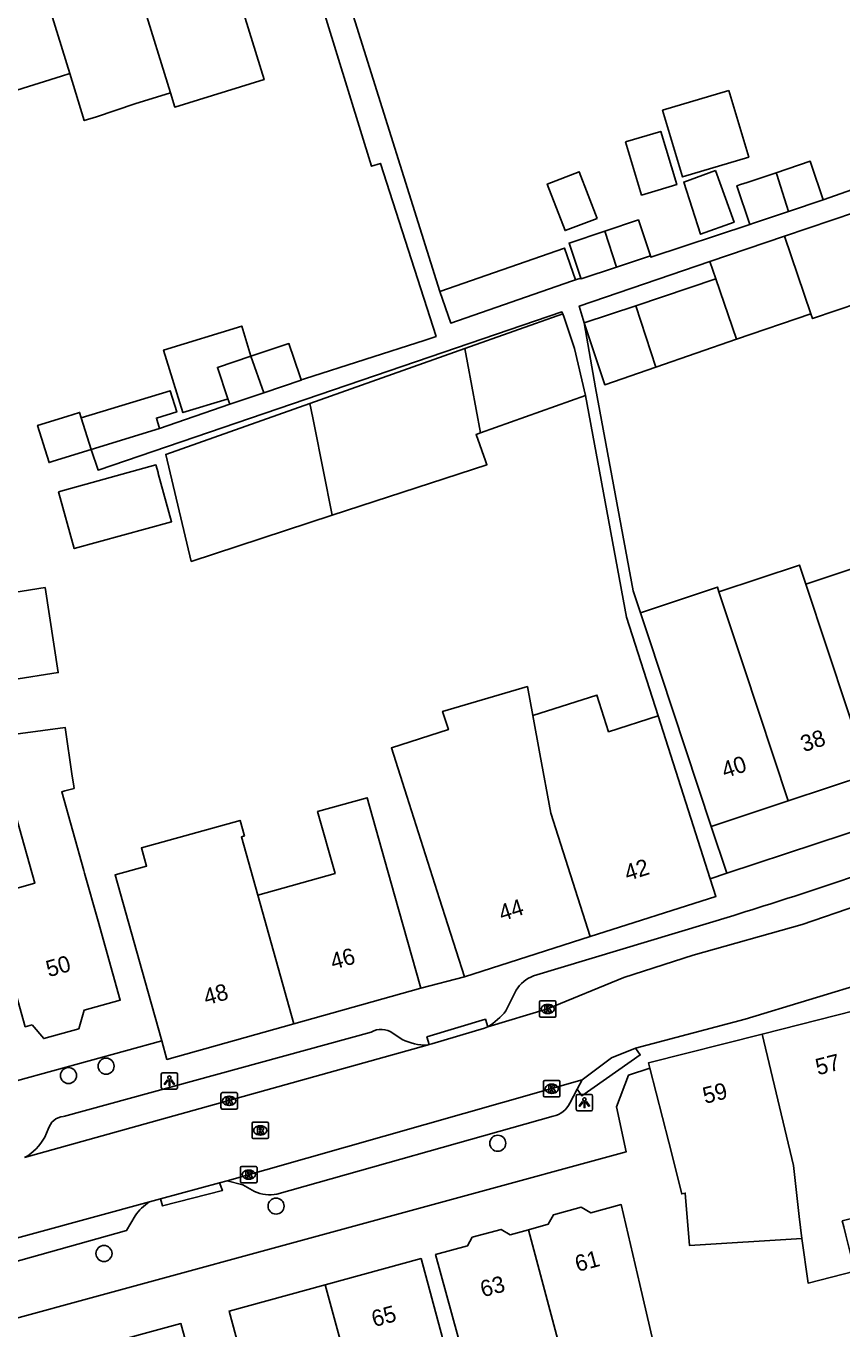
# Model space of a CAD drawing. Extents: x 163010 to 163853, y 382793 to 383982.
# Drawn here: x 163274 to 163323.7, y 383704.6 to 383784.1 of the extents above; entities that cross this region are included whole.
import ezdxf

# ---------------------------------------------------------------- set-up
doc = ezdxf.new("R2010")
doc.units = 0
for name, color, linetype in [('IMGEO_Boom', 7, 'Continuous'), ('IMGEO_Kolk', 7, 'Continuous'), ('IMGEO_Lichtpunt', 7, 'Continuous'), ('IMGEO_Pand', 7, 'Continuous'), ('IMGEO_Pand_nummerreeks', 7, 'Continuous'), ('IMGEO_Rijbaan_lokaal_open', 7, 'Continuous'), ('IMGEO_Rioolput', 7, 'Continuous'), ('IMGEO_Voetpad_open', 7, 'Continuous')]:
    doc.layers.add(name, color=color, linetype=linetype)

msp = doc.modelspace()

# ---------------------------------------------------------------- linework, layer by layer
at = {"layer": 'IMGEO_Boom'}
for centre in [(163278.858, 383720.653), (163276.567, 383720.083), (163302.751, 383715.949), (163289.225, 383712.118), (163278.731, 383709.23)]:
    msp.add_circle(centre, 0.489, dxfattribs=at)
at = {"layer": 'IMGEO_Kolk'}
for p, q in [((163305.297, 383723.718), (163305.297, 383724.57)), ((163305.372, 383724.644), (163306.224, 383724.644)), ((163305.785, 383724.424), (163305.81, 383724.424)), ((163306.298, 383724.57), (163306.298, 383723.718)), ((163306.224, 383723.644), (163305.372, 383723.644)), ((163305.808, 383723.864), (163305.783, 383723.864)), ((163305.542, 383718.851), (163305.542, 383719.703)), ((163305.617, 383719.777), (163306.469, 383719.777)), ((163306.03, 383719.557), (163306.055, 383719.557)), ((163306.543, 383719.703), (163306.543, 383718.851)), ((163285.868, 383718.112), (163285.868, 383718.964)), ((163285.943, 383719.038), (163286.795, 383719.038)), ((163286.356, 383718.818), (163286.381, 383718.818)), ((163286.869, 383718.964), (163286.869, 383718.112)), ((163306.469, 383718.777), (163305.617, 383718.777)), ((163306.053, 383718.997), (163306.028, 383718.997)), ((163286.795, 383718.038), (163285.943, 383718.038)), ((163286.379, 383718.258), (163286.354, 383718.258)), ((163287.063, 383713.613), (163287.063, 383714.465)), ((163287.138, 383714.539), (163287.99, 383714.539)), ((163287.551, 383714.319), (163287.576, 383714.319)), ((163288.064, 383714.465), (163288.064, 383713.613)), ((163287.99, 383713.539), (163287.138, 383713.539)), ((163287.574, 383713.759), (163287.549, 383713.759))]:
    msp.add_line(p, q, dxfattribs=at)
for points in [[(163305.297, 383723.718), (163305.297, 383724.57)], [(163305.372, 383724.644), (163306.224, 383724.644)], [(163305.618, 383724.344), (163305.741, 383724.344), (163305.741, 383724.193), (163305.871, 383724.344), (163306.035, 383724.344), (163305.889, 383724.193), (163306.042, 383723.944), (163305.89, 383723.944), (163305.805, 383724.108), (163305.741, 383724.041), (163305.741, 383723.944), (163305.618, 383723.944), (163305.618, 383724.344)], [(163306.298, 383724.57), (163306.298, 383723.718)], [(163306.224, 383723.644), (163305.372, 383723.644)], [(163305.542, 383718.851), (163305.542, 383719.703)], [(163305.617, 383719.777), (163306.469, 383719.777)], [(163305.863, 383719.477), (163305.986, 383719.477), (163305.986, 383719.326), (163306.116, 383719.477), (163306.28, 383719.477), (163306.134, 383719.326), (163306.287, 383719.077), (163306.135, 383719.077), (163306.05, 383719.241), (163305.986, 383719.174), (163305.986, 383719.077), (163305.863, 383719.077), (163305.863, 383719.477)], [(163306.543, 383719.703), (163306.543, 383718.851)], [(163285.868, 383718.112), (163285.868, 383718.964)], [(163285.943, 383719.038), (163286.795, 383719.038)], [(163286.189, 383718.738), (163286.312, 383718.738), (163286.312, 383718.587), (163286.442, 383718.738), (163286.606, 383718.738), (163286.46, 383718.587), (163286.613, 383718.338), (163286.461, 383718.338), (163286.376, 383718.502), (163286.312, 383718.435), (163286.312, 383718.338), (163286.189, 383718.338), (163286.189, 383718.738)], [(163286.869, 383718.964), (163286.869, 383718.112)], [(163306.469, 383718.777), (163305.617, 383718.777)], [(163286.795, 383718.038), (163285.943, 383718.038)], [(163287.063, 383713.613), (163287.063, 383714.465)], [(163287.138, 383714.539), (163287.99, 383714.539)], [(163287.384, 383714.239), (163287.507, 383714.239), (163287.507, 383714.088), (163287.637, 383714.239), (163287.801, 383714.239), (163287.655, 383714.088), (163287.808, 383713.839), (163287.656, 383713.839), (163287.571, 383714.003), (163287.507, 383713.936), (163287.507, 383713.839), (163287.384, 383713.839), (163287.384, 383714.239)], [(163288.064, 383714.465), (163288.064, 383713.613)], [(163287.99, 383713.539), (163287.138, 383713.539)]]:
    msp.add_lwpolyline(points, dxfattribs=at)
for centre, start, end in [((163305.374, 383724.568), 91.55205, 178.44795), ((163305.374, 383724.568), 91.55205, 178.44795), ((163306.222, 383724.568), 1.55205, 88.44795), ((163306.222, 383724.568), 1.55205, 88.44795), ((163305.374, 383723.72), 181.55205, 268.44795), ((163305.374, 383723.72), 181.55205, 268.44795), ((163306.222, 383723.72), 271.55205, 358.44795), ((163306.222, 383723.72), 271.55205, 358.44795), ((163305.619, 383719.701), 91.55205, 178.44795), ((163305.619, 383719.701), 91.55205, 178.44795), ((163306.467, 383719.701), 1.55205, 88.44795), ((163306.467, 383719.701), 1.55205, 88.44795), ((163285.945, 383718.962), 91.55205, 178.44795), ((163285.945, 383718.962), 91.55205, 178.44795), ((163286.793, 383718.962), 1.55205, 88.44795), ((163286.793, 383718.962), 1.55205, 88.44795), ((163305.619, 383718.853), 181.55205, 268.44795), ((163305.619, 383718.853), 181.55205, 268.44795), ((163306.467, 383718.853), 271.55205, 358.44795), ((163306.467, 383718.853), 271.55205, 358.44795), ((163285.945, 383718.114), 181.55205, 268.44795), ((163285.945, 383718.114), 181.55205, 268.44795), ((163286.793, 383718.114), 271.55205, 358.44795), ((163286.793, 383718.114), 271.55205, 358.44795), ((163287.14, 383714.463), 91.55205, 178.44795), ((163287.14, 383714.463), 91.55205, 178.44795), ((163287.988, 383714.463), 1.55205, 88.44795), ((163287.988, 383714.463), 1.55205, 88.44795), ((163287.14, 383713.615), 181.55205, 268.44795), ((163287.14, 383713.615), 181.55205, 268.44795), ((163287.988, 383713.615), 271.55205, 358.44795), ((163287.988, 383713.615), 271.55205, 358.44795)]:
    msp.add_arc(centre, 0.0765, start, end, dxfattribs=at)
for centre, major_axis, ratio, start_param, end_param in [((163305.784, 383724.144), (-0.387, 0.002), 0.722429, 4.712389, 7.853982), ((163305.809, 383724.144), (-0.39, 0.002), 0.717154, 1.570796, 4.712389), ((163306.029, 383719.277), (-0.387, 0.002), 0.722429, 4.712389, 7.853982), ((163306.054, 383719.277), (-0.39, 0.002), 0.717154, 1.570796, 4.712389), ((163286.355, 383718.538), (-0.387, 0.002), 0.722429, 4.712389, 7.853982), ((163286.38, 383718.538), (-0.39, 0.002), 0.717154, 1.570796, 4.712389), ((163287.55, 383714.039), (-0.387, 0.002), 0.722429, 4.712389, 7.853982), ((163287.575, 383714.039), (-0.39, 0.002), 0.717154, 1.570796, 4.712389)]:
    msp.add_ellipse(centre, major_axis=major_axis, ratio=ratio, start_param=start_param, end_param=end_param, dxfattribs=at)
at = {"layer": 'IMGEO_Lichtpunt'}
for p, q in [((163282.224, 383720.162), (163282.224, 383719.355)), ((163282.224, 383720.162), (163282.224, 383719.355)), ((163283.126, 383720.257), (163282.318, 383720.257)), ((163283.126, 383720.257), (163282.318, 383720.257)), ((163283.22, 383719.355), (163283.22, 383720.162)), ((163283.22, 383719.355), (163283.22, 383720.162)), ((163282.318, 383719.261), (163283.126, 383719.261)), ((163282.318, 383719.261), (163283.126, 383719.261)), ((163307.538, 383718.831), (163307.538, 383718.024)), ((163307.538, 383718.831), (163307.538, 383718.024)), ((163308.44, 383718.926), (163307.632, 383718.926)), ((163308.44, 383718.926), (163307.632, 383718.926)), ((163308.534, 383718.024), (163308.534, 383718.831)), ((163308.534, 383718.024), (163308.534, 383718.831)), ((163307.632, 383717.93), (163308.44, 383717.93)), ((163307.632, 383717.93), (163308.44, 383717.93))]:
    msp.add_line(p, q, dxfattribs=at)
for points in [[(163282.598, 383719.826), (163282.637, 383719.798), (163282.449, 383719.536), (163282.411, 383719.563), (163282.598, 383719.826)], [(163282.7, 383719.778), (163282.747, 383719.778), (163282.747, 383719.456), (163282.7, 383719.456), (163282.7, 383719.778)], [(163282.81, 383719.798), (163282.848, 383719.825), (163283.035, 383719.563), (163282.996, 383719.535), (163282.81, 383719.798)], [(163307.912, 383718.495), (163307.951, 383718.467), (163307.763, 383718.205), (163307.725, 383718.232), (163307.912, 383718.495)], [(163308.014, 383718.447), (163308.061, 383718.447), (163308.061, 383718.125), (163308.014, 383718.125), (163308.014, 383718.447)], [(163308.124, 383718.467), (163308.162, 383718.494), (163308.349, 383718.232), (163308.31, 383718.204), (163308.124, 383718.467)]]:
    msp.add_lwpolyline(points, dxfattribs=at)
for centre in [(163282.723, 383719.96), (163308.037, 383718.629)]:
    msp.add_circle(centre, 0.0994, dxfattribs=at)
for centre, start, end in [((163282.318, 383720.162), 90, 180), ((163282.318, 383720.162), 90, 180), ((163283.126, 383720.162), 0, 90), ((163283.126, 383720.162), 0, 90), ((163282.318, 383719.355), 180, 270), ((163282.318, 383719.355), 180, 270), ((163283.126, 383719.355), 270, 0), ((163283.126, 383719.355), 270, 360), ((163307.632, 383718.831), 90, 180), ((163307.632, 383718.831), 90, 180), ((163308.44, 383718.831), 0, 90), ((163308.44, 383718.831), 0, 90), ((163307.632, 383718.024), 180, 270), ((163307.632, 383718.024), 180, 270), ((163308.44, 383718.024), 270, 0), ((163308.44, 383718.024), 270, 360)]:
    msp.add_arc(centre, 0.0946, start, end, dxfattribs=at)
at = {"layer": 'IMGEO_Pand'}
for points in [[(163279.335, 383791.182), (163284.777, 383792.862), (163287.787, 383783.118), (163288.494, 383780.824), (163283.049, 383779.143), (163282.782, 383780.008)], [(163282.782, 383780.008), (163279.335, 383791.182)], [(163274.062, 383789.555), (163276.645, 383781.185)], [(163271.372, 383779.557), (163276.14, 383781.029), (163276.645, 383781.185)], [(163276.645, 383781.185), (163277.528, 383778.322), (163278.27, 383778.551), (163280.615, 383779.339), (163282.782, 383780.008)], [(163316.845, 383780.161), (163318.059, 383776.099), (163314.02, 383774.892), (163312.806, 383778.955), (163316.845, 383780.161)], [(163310.551, 383777.021), (163311.518, 383773.784), (163312.528, 383774.086), (163313.663, 383774.425), (163312.695, 383777.662), (163310.551, 383777.021)], [(163319.73, 383775.145), (163321.815, 383775.839), (163321.87, 383775.674), (163322.599, 383773.487)], [(163308.81, 383772.361), (163306.859, 383771.615), (163305.773, 383774.454), (163307.724, 383775.2), (163308.81, 383772.361)], [(163316.041, 383775.273), (163317.165, 383772.12), (163315.122, 383771.392), (163314.091, 383774.577), (163316.041, 383775.273)], [(163318.125, 383771.995), (163317.34, 383774.349), (163317.555, 383774.421), (163317.964, 383774.557), (163319.73, 383775.145)], [(163319.73, 383775.145), (163319.784, 383774.979), (163319.874, 383774.701), (163320.494, 383772.785)], [(163322.599, 383773.487), (163320.494, 383772.785)], [(163320.494, 383772.785), (163318.34, 383772.067), (163318.125, 383771.995)], [(163320.245, 383771.27), (163326.021, 383773.235)], [(163326.021, 383773.235), (163327.73, 383768.213), (163321.954, 383766.248), (163321.855, 383766.537)], [(163309.276, 383771.576), (163311.332, 383772.261), (163312.06, 383770.077)], [(163307.813, 383768.72), (163307.103, 383770.851), (163309.276, 383771.576)], [(163309.276, 383771.576), (163309.985, 383769.386)], [(163315.695, 383769.722), (163320.245, 383771.27)], [(163321.855, 383766.537), (163320.245, 383771.27)], [(163299.211, 383767.908), (163306.815, 383770.547), (163307.487, 383768.611)], [(163312.06, 383770.077), (163309.985, 383769.386)], [(163316.049, 383768.68), (163315.695, 383769.722)], [(163307.487, 383768.611), (163307.247, 383768.527), (163299.883, 383765.971), (163299.211, 383767.908)], [(163309.985, 383769.386), (163307.831, 383768.668), (163307.813, 383768.72)], [(163311.166, 383767.019), (163316.049, 383768.68)], [(163316.049, 383768.68), (163317.306, 383764.988)], [(163308.029, 383765.995), (163311.166, 383767.019)], [(163312.395, 383763.291), (163311.166, 383767.019)], [(163306.719, 383766.547), (163300.746, 383764.43)], [(163306.719, 383766.547), (163306.801, 383766.305), (163307.437, 383764.427), (163308.106, 383761.552)], [(163321.855, 383766.537), (163317.306, 383764.988)], [(163286.289, 383761.356), (163286.24, 383761.342), (163283.541, 383760.513), (163282.37, 383764.327), (163287.133, 383765.79), (163287.698, 383763.952)], [(163308.029, 383765.995), (163309.276, 383762.212), (163312.395, 383763.291)], [(163290.756, 383762.507), (163290.67, 383762.763), (163290.011, 383764.728), (163287.698, 383763.952)], [(163317.306, 383764.988), (163312.395, 383763.291)], [(163287.698, 383763.952), (163285.65, 383763.265), (163286.289, 383761.356)], [(163287.698, 383763.952), (163288.473, 383761.714)], [(163300.746, 383764.43), (163291.29, 383761.079)], [(163300.746, 383764.43), (163300.909, 383763.547), (163301.697, 383759.28)], [(163290.756, 383762.507), (163290.764, 383762.483), (163288.473, 383761.714)], [(163277.347, 383760.186), (163282.768, 383761.851), (163283.166, 383760.555), (163281.93, 383760.176), (163282.126, 383759.54)], [(163288.473, 383761.714), (163286.403, 383761.019)], [(163301.697, 383759.28), (163308.106, 383761.552)], [(163291.29, 383761.079), (163282.498, 383757.963), (163284.055, 383751.44), (163292.657, 383754.253)], [(163286.403, 383761.019), (163286.289, 383761.356)], [(163291.29, 383761.079), (163291.466, 383760.2), (163291.548, 383759.788), (163292.657, 383754.253)], [(163277.347, 383760.186), (163277.244, 383760.521), (163276.458, 383760.28), (163274.68, 383759.734), (163275.377, 383757.467), (163275.625, 383757.543), (163277.943, 383758.255)], [(163277.943, 383758.255), (163277.347, 383760.186)], [(163282.126, 383759.54), (163277.943, 383758.255)], [(163292.657, 383754.253), (163302.085, 383757.336), (163302.004, 383757.566), (163301.43, 383759.186), (163301.697, 383759.28)], [(163275.965, 383755.691), (163281.898, 383757.321), (163282.026, 383756.855), (163282.043, 383756.794), (163282.851, 383753.855), (163276.917, 383752.224), (163275.965, 383755.691)], [(163321.534, 383750.047), (163321.148, 383751.212), (163316.238, 383749.584)], [(163321.534, 383750.047), (163324.037, 383750.88), (163326.361, 383751.653), (163327.489, 383748.252), (163328.633, 383744.802), (163330.206, 383740.055), (163325.378, 383738.455)], [(163272.316, 383749.408), (163275.141, 383749.841), (163275.937, 383744.657), (163273.112, 383744.223), (163272.316, 383749.408)], [(163316.238, 383749.584), (163316.143, 383749.868), (163311.45, 383748.311)], [(163320.468, 383736.827), (163317.756, 383745.007), (163316.238, 383749.584)], [(163325.378, 383738.455), (163321.534, 383750.047)], [(163315.774, 383735.271), (163314.201, 383740.017), (163311.92, 383746.893), (163311.45, 383748.311)], [(163304.884, 383742.033), (163304.556, 383743.809), (163299.386, 383742.288), (163299.741, 383741.179), (163296.259, 383740.065), (163297.202, 383737.117), (163299.2, 383730.869), (163300.723, 383726.106)], [(163304.884, 383742.033), (163308.799, 383743.285), (163309.513, 383741.053), (163312.533, 383742.019)], [(163308.39, 383728.558), (163305.983, 383736.082), (163305.313, 383739.71), (163304.884, 383742.033)], [(163312.533, 383742.019), (163314.531, 383735.77), (163315.71, 383732.082)], [(163274.351, 383723.176), (163275.057, 383722.338), (163277.188, 383722.936), (163277.516, 383724.065), (163279.727, 383724.686), (163278.374, 383729.5), (163277.551, 383732.426), (163277.508, 383732.58), (163276.157, 383737.385), (163276.347, 383737.438), (163276.906, 383737.595), (163276.865, 383737.877), (163276.799, 383738.332), (163276.369, 383741.299), (163270.901, 383740.585), (163272.281, 383735.487), (163273.399, 383735.802), (163274.522, 383731.806), (163271.696, 383731.012), (163272.578, 383727.872), (163273.931, 383723.058), (163274.351, 383723.176)], [(163320.468, 383736.827), (163325.378, 383738.455)], [(163288.11, 383731.085), (163292.823, 383732.406), (163291.763, 383736.176), (163294.79, 383737.027), (163295.85, 383733.255), (163296.7, 383730.232), (163298.053, 383725.418)], [(163315.774, 383735.271), (163320.468, 383736.827)], [(163288.11, 383731.085), (163287.109, 383734.649), (163287.294, 383734.701), (163287.277, 383734.761), (163287.028, 383735.647), (163281.014, 383733.961), (163281.076, 383733.74), (163281.324, 383732.858), (163279.409, 383732.316), (163281.217, 383725.882), (163282.25, 383722.208)], [(163315.71, 383732.082), (163316.054, 383731.008), (163308.39, 383728.558)], [(163290.312, 383723.243), (163288.11, 383731.085)], [(163308.39, 383728.558), (163300.723, 383726.106)], [(163298.053, 383725.418), (163290.312, 383723.243)], [(163318.877, 383722.615), (163325.662, 383724.337)], [(163290.312, 383723.243), (163282.57, 383721.068), (163282.25, 383722.208)], [(163312.031, 383720.54), (163311.95, 383720.858), (163318.877, 383722.615)], [(163321.306, 383710.152), (163321.126, 383711.484), (163320.79, 383714.593), (163318.877, 383722.615)], [(163321.306, 383710.152), (163314.447, 383709.707), (163314.19, 383712.918), (163313.977, 383712.864), (163313.179, 383716.012), (163312.031, 383720.54)], [(163304.623, 383710.682), (163305.826, 383711.01), (163306.157, 383711.591), (163307.833, 383712.048), (163308.435, 383711.704), (163310.287, 383712.209), (163311.412, 383707.338), (163312.424, 383702.96), (163313.222, 383699.179), (163310.341, 383698.571), (163309.338, 383703.788), (163306.665, 383703.058)], [(163328.672, 383712.47), (163323.758, 383711.225), (163323.853, 383710.848), (163323.982, 383710.34), (163324.536, 383708.152), (163321.675, 383707.427), (163321.306, 383710.152)], [(163304.623, 383710.682), (163303.503, 383710.376), (163302.948, 383710.693), (163301.195, 383710.215), (163300.904, 383709.705), (163298.953, 383709.173), (163300.27, 383704.35), (163300.923, 383701.956), (163302.49, 383696.213), (163305.111, 383696.932), (163304.425, 383699.444), (163306.326, 383699.963), (163305.563, 383702.757), (163306.665, 383703.058)], [(163306.665, 383703.058), (163304.623, 383710.682)], [(163292.215, 383707.317), (163298.071, 383708.915), (163299.387, 383704.092), (163300.349, 383700.568), (163298.001, 383699.927), (163300.056, 383692.4), (163296.547, 383691.442)], [(163296.547, 383691.442), (163292.738, 383690.402), (163290.694, 383697.891), (163288.647, 383697.332), (163287.675, 383700.895), (163286.358, 383705.718), (163292.215, 383707.317)], [(163292.215, 383707.317), (163296.547, 383691.442)], [(163278.127, 383703.512), (163283.424, 383704.958), (163284.739, 383700.134), (163285.502, 383697.332), (163286.28, 383694.474), (163283.475, 383693.71), (163284.135, 383691.289), (163284.521, 383689.873), (163284.41, 383689.849), (163284.087, 383689.78), (163283.448, 383689.643), (163284.11, 383686.551), (163282.588, 383686.225), (163281.648, 383690.611)]]:
    msp.add_lwpolyline(points, dxfattribs=at)
at = {"layer": 'IMGEO_Rijbaan_lokaal_open'}
for points in [[(163302.146, 383723.047), (163305.793, 383724.141), (163310.437, 383726.063), (163314.677, 383727.415), (163321.316, 383729.289), (163324.761, 383730.467)], [(163326.184, 383726.083), (163325.601, 383725.881), (163317.834, 383723.52), (163311.146, 383721.743)], [(163302.146, 383723.047), (163302.046, 383723.013), (163301.94, 383722.977), (163298.72, 383722.007), (163298.573, 383721.969)], [(163298.445, 383721.925), (163273.892, 383715.079)], [(163298.445, 383721.925), (163298.573, 383721.969)], [(163307.908, 383719.817), (163309.689, 383721.154), (163311.146, 383721.743)], [(163286.242, 383713.668), (163307.908, 383719.817)], [(163282.177, 383712.557), (163285.783, 383713.538)], [(163286.242, 383713.668), (163285.783, 383713.538)], [(163260.723, 383706.71), (163281.508, 383712.375)], [(163282.177, 383712.557), (163281.508, 383712.375)]]:
    msp.add_lwpolyline(points, dxfattribs=at)
at = {"layer": 'IMGEO_Rioolput'}
for p, q in [((163287.763, 383716.31), (163287.763, 383717.162)), ((163287.838, 383717.236), (163288.69, 383717.236)), ((163288.251, 383717.016), (163288.276, 383717.016)), ((163288.764, 383717.162), (163288.764, 383716.31)), ((163288.69, 383716.236), (163287.838, 383716.236)), ((163288.274, 383716.456), (163288.249, 383716.456))]:
    msp.add_line(p, q, dxfattribs=at)
for points in [[(163287.763, 383716.31), (163287.763, 383717.162)], [(163287.838, 383717.236), (163288.69, 383717.236)], [(163288.764, 383717.162), (163288.764, 383716.31)], [(163288.69, 383716.236), (163287.838, 383716.236)], [(163288.352, 383716.934), (163288.1, 383716.936), (163288.1, 383716.536)], [(163288.1, 383716.536), (163288.224, 383716.536), (163288.224, 383716.698), (163288.235, 383716.698)], [(163288.278, 383716.855), (163288.224, 383716.855), (163288.224, 383716.774)], [(163288.224, 383716.774), (163288.276, 383716.774)], [(163288.282, 383716.669), (163288.353, 383716.536), (163288.493, 383716.536), (163288.428, 383716.662)]]:
    msp.add_lwpolyline(points, dxfattribs=at)
for centre, radius, start, end in [((163287.84, 383717.16), 0.0765, 91.55205, 178.44795), ((163287.84, 383717.16), 0.0765, 91.55205, 178.44795), ((163288.688, 383717.16), 0.0765, 1.55205, 88.44795), ((163288.688, 383717.16), 0.0765, 1.55205, 88.44795), ((163287.84, 383716.312), 0.0765, 181.55205, 268.44795), ((163287.84, 383716.312), 0.0765, 181.55205, 268.44795), ((163288.234, 383716.645), 0.0533, 26.02933, 88.69889), ((163288.26, 383716.963), 0.19, 274.7715, 282.96867), ((163288.284, 383716.759), 0.0964, 77.00612, 93.18647), ((163288.298, 383716.816), 0.0378, 276.66336, 79.67722), ((163288.351, 383716.824), 0.109, 350.36119, 89.41601), ((163288.349, 383716.824), 0.112, 277.58423, 350.98172), ((163288.333, 383716.609), 0.108, 29.51342, 73.79051), ((163288.688, 383716.312), 0.0765, 271.55205, 358.44795), ((163288.688, 383716.312), 0.0765, 271.55205, 358.44795)]:
    msp.add_arc(centre, radius, start, end, dxfattribs=at)
for centre, major_axis, ratio, start_param, end_param in [((163288.25, 383716.736), (-0.387, 0.002), 0.722429, 4.712389, 7.853982), ((163288.275, 383716.736), (-0.39, 0.002), 0.717154, 1.570796, 4.712389)]:
    msp.add_ellipse(centre, major_axis=major_axis, ratio=ratio, start_param=start_param, end_param=end_param, dxfattribs=at)
at = {"layer": 'IMGEO_Voetpad_open'}
for points in [[(163287.084, 383801.323), (163289.401, 383793.82), (163290.876, 383789.043), (163292.277, 383784.504), (163295.045, 383775.538), (163295.597, 383775.715), (163298.991, 383765.157), (163298.316, 383764.94), (163290.969, 383762.578), (163290.756, 383762.507)], [(163293.835, 383785.062), (163299.211, 383767.908)], [(163322.599, 383773.487), (163328.527, 383775.58)], [(163312.06, 383770.077), (163312.087, 383769.993), (163318.125, 383771.995)], [(163315.695, 383769.722), (163307.716, 383767.007), (163308.029, 383765.995)], [(163307.487, 383768.611), (163307.813, 383768.72)], [(163277.943, 383758.255), (163278.369, 383757.005), (163298.632, 383763.916), (163306.666, 383766.657), (163306.719, 383766.547)], [(163311.45, 383748.311), (163311.008, 383749.643), (163308.716, 383762.018), (163308.029, 383765.995)], [(163308.106, 383761.552), (163310.607, 383748.042), (163312.533, 383742.019)], [(163286.403, 383761.019), (163282.126, 383759.54)], [(163333.018, 383737.783), (163316.721, 383732.415)], [(163316.721, 383732.415), (163315.774, 383735.271)], [(163316.721, 383732.415), (163315.71, 383732.082)], [(163304.939, 383726.157), (163317.143, 383729.851)], [(163300.723, 383726.106), (163298.053, 383725.418)], [(163303.252, 383724.031), (163303.876, 383725.293)], [(163298.573, 383721.969), (163298.425, 383722.44), (163301.999, 383723.518), (163302.146, 383723.047)], [(163276.251, 383717.586), (163295.036, 383722.728)], [(163296.343, 383722.663), (163296.923, 383722.288)], [(163282.25, 383722.208), (163268.944, 383718.534)], [(163311.146, 383721.743), (163311.438, 383721.338), (163307.884, 383718.841), (163307.592, 383719.246)], [(163250.659, 383699.08), (163310.588, 383715.439), (163310.002, 383718.169), (163310.732, 383720.107), (163312.031, 383720.54)], [(163307.592, 383719.246), (163307.908, 383719.817)], [(163307.592, 383719.246), (163307.151, 383718.4)], [(163306.139, 383717.612), (163289.276, 383712.841)], [(163275.12, 383716.329), (163275.328, 383716.809)], [(163285.783, 383713.538), (163285.95, 383713.067), (163282.293, 383712.127), (163282.177, 383712.557)], [(163287.919, 383713.009), (163287.2, 383713.424), (163286.242, 383713.668)], [(163280.627, 383711.519), (163280.11, 383710.623), (163230.834, 383696.804), (163226.808, 383695.816)]]:
    msp.add_lwpolyline(points, dxfattribs=at)
for centre, radius, start, end in [((163225.145, 384027.262), 311.315, 287.18842, 289.45161), ((163305.62, 383724.233), 2.041, 109.49177, 148.71623), ((163299.831, 383726.762), 4.378, 301.92451, 321.39399), ((163295.641, 383721.725), 1.172, 53.20356, 121.10224), ((163298.463, 383725.371), 3.446, 243.46289, 269.70801), ((163305.855, 383719.021), 1.437, 281.40255, 334.41011), ((163276.357, 383716.523), 1.068, 95.71213, 164.47057), ((163272.4, 383717.773), 3.079, 298.97632, 332.04101), ((163288.885, 383715.248), 2.439, 246.6606, 279.2245), ((163283.054, 383709.903), 2.916, 122.01631, 146.33453)]:
    msp.add_arc(centre, radius, start, end, dxfattribs=at)

# ---------------------------------------------------------------- texts
at = {"layer": 'IMGEO_Pand_nummerreeks'}
for s, rotation, p in [('38', 18.33961, (163321.416, 383739.796)), ('40', 18.33961, (163316.605, 383738.201)), ('42', 17.73138, (163310.663, 383731.931)), ('44', 17.73304, (163303.002, 383729.481)), ('50', 15.68758, (163275.355, 383726.075)), ('46', 15.69288, (163292.705, 383726.533)), ('48', 15.69331, (163284.966, 383724.358)), ('57', 14.238, (163322.274, 383720.093)), ('59', 14.23596, (163315.395, 383718.348)), ('61', 14.99431, (163307.613, 383708.097)), ('63', 14.99431, (163301.837, 383706.55)), ('65', 15.26671, (163295.208, 383704.734))]:
    msp.add_text(s, height=1, rotation=rotation, dxfattribs=at).set_placement(p)

doc.saveas('drawing.dxf')
